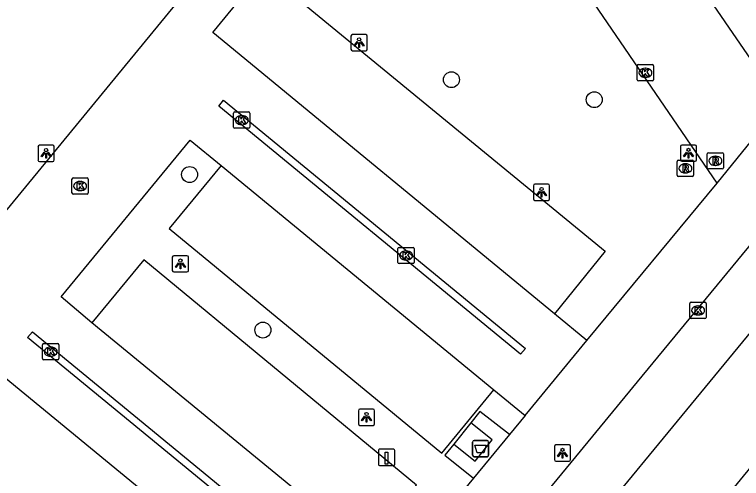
# Model space of a CAD drawing. Extents: x 155275 to 156263, y 382654 to 383635.
# Drawn here: x 155603.5 to 155648.17, y 383069.02 to 383097.54 of the extents above; entities that cross this region are included whole.
import ezdxf

# ---------------------------------------------------------------- set-up
doc = ezdxf.new("R2010")
doc.units = 0
for name, color, linetype in [('IMGEO_Afval_apart_plaats', 7, 'Continuous'), ('IMGEO_Boom', 7, 'Continuous'), ('IMGEO_Fietspad_gesloten', 7, 'Continuous'), ('IMGEO_Kolk', 7, 'Continuous'), ('IMGEO_Laadpaal', 7, 'Continuous'), ('IMGEO_Lichtpunt', 7, 'Continuous'), ('IMGEO_Pand', 7, 'Continuous'), ('IMGEO_Parkeervlak_open', 7, 'Continuous'), ('IMGEO_Rijbaan_lokaal_gesloten', 7, 'Continuous'), ('IMGEO_Rioolput', 7, 'Continuous'), ('IMGEO_Voetpad_gesloten', 7, 'Continuous'), ('IMGEO_Voetpad_open', 7, 'Continuous')]:
    doc.layers.add(name, color=color, linetype=linetype)

msp = doc.modelspace()

# ---------------------------------------------------------------- linework, layer by layer
at = {"layer": 'IMGEO_Afval_apart_plaats'}
for p, q in [((155631.644, 383070.452), (155631.644, 383071.252)), ((155631.644, 383071.252), (155631.644, 383070.452)), ((155631.744, 383071.352), (155632.534, 383071.352)), ((155632.534, 383071.352), (155631.744, 383071.352)), ((155632.634, 383071.252), (155632.634, 383070.452)), ((155632.634, 383070.452), (155632.634, 383071.252)), ((155632.534, 383070.352), (155631.744, 383070.352)), ((155631.744, 383070.352), (155632.534, 383070.352))]:
    msp.add_line(p, q, dxfattribs=at)
msp.add_lwpolyline([(155631.787, 383071.066), (155632.491, 383071.066), (155632.342, 383070.596), (155631.936, 383070.596), (155631.787, 383071.066)], dxfattribs=at)
for centre, start, end in [((155631.744, 383071.252), 90, 180), ((155631.744, 383071.252), 90, 180), ((155632.534, 383071.252), 0, 90), ((155632.534, 383071.252), 360, 90), ((155631.744, 383070.452), 180, 270), ((155631.744, 383070.452), 180, 270), ((155632.534, 383070.452), 270, 0), ((155632.534, 383070.452), 270, 0)]:
    msp.add_arc(centre, 0.1, start, end, dxfattribs=at)
at = {"layer": 'IMGEO_Boom'}
for centre in [(155630.347, 383093.537), (155639.127, 383092.307), (155614.256, 383087.703), (155618.759, 383078.142)]:
    msp.add_circle(centre, 0.489, dxfattribs=at)
at = {"layer": 'IMGEO_Fietspad_gesloten'}
msp.add_lwpolyline([(155706.581, 383139.306), (155702.643, 383134.878), (155693.747, 383124.076), (155661.118, 383084.828), (155644.459, 383064.506), (155599.926, 383010.505), (155576.394, 382981.806)], dxfattribs=at)
at = {"layer": 'IMGEO_Kolk'}
for p, q in [((155641.768, 383093.538), (155641.768, 383094.39)), ((155641.843, 383094.464), (155642.695, 383094.464)), ((155642.769, 383094.39), (155642.769, 383093.538)), ((155642.256, 383094.244), (155642.281, 383094.244)), ((155642.695, 383093.464), (155641.843, 383093.464)), ((155642.279, 383093.684), (155642.254, 383093.684)), ((155616.956, 383090.625), (155616.956, 383091.477)), ((155617.031, 383091.551), (155617.883, 383091.551)), ((155617.444, 383091.331), (155617.469, 383091.331)), ((155617.957, 383091.477), (155617.957, 383090.625)), ((155617.883, 383090.551), (155617.031, 383090.551)), ((155617.467, 383090.771), (155617.442, 383090.771)), ((155607.026, 383086.571), (155607.026, 383087.423)), ((155607.101, 383087.497), (155607.953, 383087.497)), ((155607.514, 383087.277), (155607.539, 383087.277)), ((155608.027, 383087.423), (155608.027, 383086.571)), ((155607.953, 383086.497), (155607.101, 383086.497)), ((155607.537, 383086.717), (155607.512, 383086.717)), ((155627.134, 383083.225), (155627.986, 383083.225)), ((155627.059, 383082.299), (155627.059, 383083.151)), ((155627.547, 383083.005), (155627.572, 383083.005)), ((155628.06, 383083.151), (155628.06, 383082.299)), ((155627.57, 383082.445), (155627.545, 383082.445)), ((155627.986, 383082.225), (155627.134, 383082.225)), ((155645.004, 383078.923), (155645.004, 383079.775)), ((155645.079, 383079.849), (155645.931, 383079.849)), ((155645.492, 383079.629), (155645.517, 383079.629)), ((155646.005, 383079.775), (155646.005, 383078.923)), ((155645.931, 383078.849), (155645.079, 383078.849)), ((155645.515, 383079.069), (155645.49, 383079.069)), ((155605.216, 383076.387), (155605.216, 383077.239)), ((155605.291, 383077.313), (155606.143, 383077.313)), ((155605.704, 383077.093), (155605.729, 383077.093)), ((155606.217, 383077.239), (155606.217, 383076.387)), ((155605.727, 383076.533), (155605.702, 383076.533)), ((155606.143, 383076.313), (155605.291, 383076.313))]:
    msp.add_line(p, q, dxfattribs=at)
for points in [[(155641.768, 383093.538), (155641.768, 383094.39)], [(155641.843, 383094.464), (155642.695, 383094.464)], [(155642.769, 383094.39), (155642.769, 383093.538)], [(155642.089, 383094.164), (155642.212, 383094.164), (155642.212, 383094.013), (155642.342, 383094.164), (155642.506, 383094.164), (155642.36, 383094.013), (155642.513, 383093.764), (155642.361, 383093.764), (155642.276, 383093.928), (155642.212, 383093.861), (155642.212, 383093.764), (155642.089, 383093.764), (155642.089, 383094.164)], [(155642.695, 383093.464), (155641.843, 383093.464)], [(155616.956, 383090.625), (155616.956, 383091.477)], [(155617.031, 383091.551), (155617.883, 383091.551)], [(155617.277, 383091.251), (155617.4, 383091.251), (155617.4, 383091.1), (155617.53, 383091.251), (155617.694, 383091.251), (155617.548, 383091.1), (155617.701, 383090.851), (155617.549, 383090.851), (155617.464, 383091.015), (155617.4, 383090.948), (155617.4, 383090.851), (155617.277, 383090.851), (155617.277, 383091.251)], [(155617.957, 383091.477), (155617.957, 383090.625)], [(155617.883, 383090.551), (155617.031, 383090.551)], [(155607.026, 383086.571), (155607.026, 383087.423)], [(155607.101, 383087.497), (155607.953, 383087.497)], [(155608.027, 383087.423), (155608.027, 383086.571)], [(155607.347, 383087.197), (155607.47, 383087.197), (155607.47, 383087.046), (155607.6, 383087.197), (155607.764, 383087.197), (155607.618, 383087.046), (155607.771, 383086.797), (155607.619, 383086.797), (155607.534, 383086.961), (155607.47, 383086.894), (155607.47, 383086.797), (155607.347, 383086.797), (155607.347, 383087.197)], [(155607.953, 383086.497), (155607.101, 383086.497)], [(155627.134, 383083.225), (155627.986, 383083.225)], [(155627.059, 383082.299), (155627.059, 383083.151)], [(155627.38, 383082.925), (155627.503, 383082.925), (155627.503, 383082.774), (155627.633, 383082.925), (155627.797, 383082.925), (155627.651, 383082.774), (155627.804, 383082.525), (155627.652, 383082.525), (155627.567, 383082.689), (155627.503, 383082.622), (155627.503, 383082.525), (155627.38, 383082.525), (155627.38, 383082.925)], [(155628.06, 383083.151), (155628.06, 383082.299)], [(155627.986, 383082.225), (155627.134, 383082.225)], [(155645.004, 383078.923), (155645.004, 383079.775)], [(155645.079, 383079.849), (155645.931, 383079.849)], [(155646.005, 383079.775), (155646.005, 383078.923)], [(155645.325, 383079.549), (155645.448, 383079.549), (155645.448, 383079.398), (155645.578, 383079.549), (155645.742, 383079.549), (155645.596, 383079.398), (155645.749, 383079.149), (155645.597, 383079.149), (155645.512, 383079.313), (155645.448, 383079.246), (155645.448, 383079.149), (155645.325, 383079.149), (155645.325, 383079.549)], [(155645.931, 383078.849), (155645.079, 383078.849)], [(155605.216, 383076.387), (155605.216, 383077.239)], [(155605.291, 383077.313), (155606.143, 383077.313)], [(155605.537, 383077.013), (155605.66, 383077.013), (155605.66, 383076.862), (155605.79, 383077.013), (155605.954, 383077.013), (155605.808, 383076.862), (155605.961, 383076.613), (155605.809, 383076.613), (155605.724, 383076.777), (155605.66, 383076.71), (155605.66, 383076.613), (155605.537, 383076.613), (155605.537, 383077.013)], [(155606.217, 383077.239), (155606.217, 383076.387)], [(155606.143, 383076.313), (155605.291, 383076.313)]]:
    msp.add_lwpolyline(points, dxfattribs=at)
for centre, start, end in [((155641.845, 383094.388), 91.552, 178.448), ((155641.845, 383094.388), 91.552, 178.448), ((155642.693, 383094.388), 1.552, 88.448), ((155642.693, 383094.388), 1.552, 88.448), ((155641.845, 383093.54), 181.552, 268.448), ((155641.845, 383093.54), 181.552, 268.448), ((155642.693, 383093.54), 271.552, 358.448), ((155642.693, 383093.54), 271.552, 358.448), ((155617.033, 383091.475), 91.552, 178.448), ((155617.033, 383091.475), 91.552, 178.448), ((155617.881, 383091.475), 1.552, 88.448), ((155617.881, 383091.475), 1.552, 88.448), ((155617.033, 383090.627), 181.552, 268.448), ((155617.033, 383090.627), 181.552, 268.448), ((155617.881, 383090.627), 271.552, 358.448), ((155617.881, 383090.627), 271.552, 358.448), ((155607.103, 383087.421), 91.552, 178.448), ((155607.103, 383087.421), 91.552, 178.448), ((155607.951, 383087.421), 1.552, 88.448), ((155607.951, 383087.421), 1.552, 88.448), ((155607.103, 383086.573), 181.552, 268.448), ((155607.103, 383086.573), 181.552, 268.448), ((155607.951, 383086.573), 271.552, 358.448), ((155607.951, 383086.573), 271.552, 358.448), ((155627.136, 383083.149), 91.552, 178.448), ((155627.136, 383083.149), 91.552, 178.448), ((155627.984, 383083.149), 1.552, 88.448), ((155627.984, 383083.149), 1.552, 88.448), ((155627.136, 383082.301), 181.552, 268.448), ((155627.136, 383082.301), 181.552, 268.448), ((155627.984, 383082.301), 271.552, 358.448), ((155627.984, 383082.301), 271.552, 358.448), ((155645.081, 383079.773), 91.552, 178.448), ((155645.081, 383079.773), 91.552, 178.448), ((155645.929, 383079.773), 1.552, 88.448), ((155645.929, 383079.773), 1.552, 88.448), ((155645.081, 383078.925), 181.552, 268.448), ((155645.081, 383078.925), 181.552, 268.448), ((155645.929, 383078.925), 271.552, 358.448), ((155645.929, 383078.925), 271.552, 358.448), ((155605.293, 383077.237), 91.552, 178.448), ((155605.293, 383077.237), 91.552, 178.448), ((155606.141, 383077.237), 1.552, 88.448), ((155606.141, 383077.237), 1.552, 88.448), ((155605.293, 383076.389), 181.552, 268.448), ((155605.293, 383076.389), 181.552, 268.448), ((155606.141, 383076.389), 271.552, 358.448), ((155606.141, 383076.389), 271.552, 358.448)]:
    msp.add_arc(centre, 0.0765, start, end, dxfattribs=at)
for centre, major_axis, ratio, start_param, end_param in [((155642.255, 383093.964), (-0.387, 0.002), 0.722429, 4.712389, 7.853982), ((155642.28, 383093.964), (-0.39, 0.002), 0.717154, 1.570796, 4.712389), ((155617.443, 383091.051), (-0.387, 0.002), 0.722429, 4.712389, 7.853982), ((155617.468, 383091.051), (-0.39, 0.002), 0.717154, 1.570796, 4.712389), ((155607.513, 383086.997), (-0.387, 0.002), 0.722429, 4.712389, 7.853982), ((155607.538, 383086.997), (-0.39, 0.002), 0.717154, 1.570796, 4.712389), ((155627.546, 383082.725), (-0.387, 0.002), 0.722429, 4.712389, 7.853982), ((155627.571, 383082.725), (-0.39, 0.002), 0.717154, 1.570796, 4.712389), ((155645.491, 383079.349), (-0.387, 0.002), 0.722429, 4.712389, 7.853982), ((155645.516, 383079.349), (-0.39, 0.002), 0.717154, 1.570796, 4.712389), ((155605.703, 383076.813), (-0.387, 0.002), 0.722429, 4.712389, 7.853982), ((155605.728, 383076.813), (-0.39, 0.002), 0.717154, 1.570796, 4.712389)]:
    msp.add_ellipse(centre, major_axis=major_axis, ratio=ratio, start_param=start_param, end_param=end_param, dxfattribs=at)
at = {"layer": 'IMGEO_Laadpaal'}
for p, q in [((155625.864, 383070.733), (155625.864, 383069.892)), ((155625.864, 383070.733), (155625.864, 383069.892)), ((155626.78, 383070.817), (155625.939, 383070.817)), ((155626.78, 383070.817), (155625.939, 383070.817)), ((155626.864, 383069.901), (155626.864, 383070.742)), ((155626.864, 383069.901), (155626.864, 383070.742)), ((155625.948, 383069.817), (155626.789, 383069.817)), ((155625.948, 383069.817), (155626.789, 383069.817))]:
    msp.add_line(p, q, dxfattribs=at)
msp.add_lwpolyline([(155626.279, 383070.63), (155626.439, 383070.63), (155626.439, 383069.897), (155626.279, 383069.897), (155626.279, 383070.63)], dxfattribs=at)
for centre, start, end in [((155625.942, 383070.739), 92.4484, 184.2845), ((155625.942, 383070.739), 92.4484, 184.2845), ((155626.786, 383070.739), 2.4484, 94.2845), ((155626.786, 383070.739), 2.4484, 94.2845), ((155625.942, 383069.895), 182.4484, 274.2845), ((155625.942, 383069.895), 182.4484, 274.2845), ((155626.786, 383069.895), 272.4484, 4.2845), ((155626.786, 383069.895), 272.4484, 4.2845)]:
    msp.add_arc(centre, 0.0779, start, end, dxfattribs=at)
at = {"layer": 'IMGEO_Lichtpunt'}
for p, q in [((155624.174, 383096.218), (155624.174, 383095.411)), ((155624.174, 383096.218), (155624.174, 383095.411)), ((155625.076, 383096.313), (155624.268, 383096.313)), ((155625.076, 383096.313), (155624.268, 383096.313)), ((155625.17, 383095.411), (155625.17, 383096.218)), ((155625.17, 383095.411), (155625.17, 383096.218)), ((155624.268, 383095.317), (155625.076, 383095.317)), ((155624.268, 383095.317), (155625.076, 383095.317)), ((155605.84, 383089.506), (155605.032, 383089.506)), ((155605.84, 383089.506), (155605.032, 383089.506)), ((155645.32, 383089.52), (155644.512, 383089.52)), ((155645.32, 383089.52), (155644.512, 383089.52)), ((155604.938, 383089.411), (155604.938, 383088.604)), ((155604.938, 383089.411), (155604.938, 383088.604)), ((155605.934, 383088.604), (155605.934, 383089.411)), ((155605.934, 383088.604), (155605.934, 383089.411)), ((155644.418, 383089.425), (155644.418, 383088.618)), ((155644.418, 383089.425), (155644.418, 383088.618)), ((155645.414, 383088.618), (155645.414, 383089.425)), ((155645.414, 383088.618), (155645.414, 383089.425)), ((155605.032, 383088.51), (155605.84, 383088.51)), ((155605.032, 383088.51), (155605.84, 383088.51)), ((155644.512, 383088.524), (155645.32, 383088.524)), ((155644.512, 383088.524), (155645.32, 383088.524)), ((155635.387, 383087.017), (155635.387, 383086.21)), ((155635.387, 383087.017), (155635.387, 383086.21)), ((155636.289, 383087.112), (155635.481, 383087.112)), ((155636.289, 383087.112), (155635.481, 383087.112)), ((155636.383, 383086.21), (155636.383, 383087.017)), ((155636.383, 383086.21), (155636.383, 383087.017)), ((155635.481, 383086.116), (155636.289, 383086.116)), ((155635.481, 383086.116), (155636.289, 383086.116)), ((155613.193, 383082.616), (155613.193, 383081.809)), ((155613.193, 383082.616), (155613.193, 383081.809)), ((155614.095, 383082.711), (155613.287, 383082.711)), ((155614.095, 383082.711), (155613.287, 383082.711)), ((155614.189, 383081.809), (155614.189, 383082.616)), ((155614.189, 383081.809), (155614.189, 383082.616)), ((155613.287, 383081.715), (155614.095, 383081.715)), ((155613.287, 383081.715), (155614.095, 383081.715)), ((155624.631, 383073.182), (155624.631, 383072.375)), ((155624.631, 383073.182), (155624.631, 383072.375)), ((155625.533, 383073.277), (155624.725, 383073.277)), ((155625.533, 383073.277), (155624.725, 383073.277)), ((155625.627, 383072.375), (155625.627, 383073.182)), ((155625.627, 383072.375), (155625.627, 383073.182)), ((155624.725, 383072.281), (155625.533, 383072.281)), ((155624.725, 383072.281), (155625.533, 383072.281)), ((155636.673, 383070.979), (155636.673, 383070.172)), ((155636.673, 383070.979), (155636.673, 383070.172)), ((155637.575, 383071.074), (155636.767, 383071.074)), ((155637.575, 383071.074), (155636.767, 383071.074)), ((155637.669, 383070.172), (155637.669, 383070.979)), ((155637.669, 383070.172), (155637.669, 383070.979)), ((155636.767, 383070.078), (155637.575, 383070.078)), ((155636.767, 383070.078), (155637.575, 383070.078))]:
    msp.add_line(p, q, dxfattribs=at)
for points in [[(155624.548, 383095.882), (155624.587, 383095.854), (155624.399, 383095.592), (155624.361, 383095.619), (155624.548, 383095.882)], [(155624.65, 383095.834), (155624.697, 383095.834), (155624.697, 383095.512), (155624.65, 383095.512), (155624.65, 383095.834)], [(155624.76, 383095.854), (155624.798, 383095.881), (155624.985, 383095.619), (155624.946, 383095.591), (155624.76, 383095.854)], [(155605.312, 383089.075), (155605.351, 383089.047), (155605.163, 383088.785), (155605.125, 383088.812), (155605.312, 383089.075)], [(155605.414, 383089.027), (155605.461, 383089.027), (155605.461, 383088.705), (155605.414, 383088.705), (155605.414, 383089.027)], [(155605.524, 383089.047), (155605.562, 383089.074), (155605.749, 383088.812), (155605.71, 383088.784), (155605.524, 383089.047)], [(155644.792, 383089.089), (155644.831, 383089.061), (155644.643, 383088.799), (155644.605, 383088.826), (155644.792, 383089.089)], [(155644.894, 383089.041), (155644.941, 383089.041), (155644.941, 383088.719), (155644.894, 383088.719), (155644.894, 383089.041)], [(155645.004, 383089.061), (155645.042, 383089.088), (155645.229, 383088.826), (155645.19, 383088.798), (155645.004, 383089.061)], [(155635.761, 383086.681), (155635.8, 383086.653), (155635.612, 383086.391), (155635.574, 383086.418), (155635.761, 383086.681)], [(155635.863, 383086.633), (155635.91, 383086.633), (155635.91, 383086.311), (155635.863, 383086.311), (155635.863, 383086.633)], [(155635.973, 383086.653), (155636.011, 383086.68), (155636.198, 383086.418), (155636.159, 383086.39), (155635.973, 383086.653)], [(155613.567, 383082.28), (155613.606, 383082.252), (155613.418, 383081.99), (155613.38, 383082.017), (155613.567, 383082.28)], [(155613.669, 383082.232), (155613.716, 383082.232), (155613.716, 383081.91), (155613.669, 383081.91), (155613.669, 383082.232)], [(155613.779, 383082.252), (155613.817, 383082.279), (155614.004, 383082.017), (155613.965, 383081.989), (155613.779, 383082.252)], [(155625.005, 383072.846), (155625.044, 383072.818), (155624.856, 383072.556), (155624.818, 383072.583), (155625.005, 383072.846)], [(155625.107, 383072.798), (155625.154, 383072.798), (155625.154, 383072.476), (155625.107, 383072.476), (155625.107, 383072.798)], [(155625.217, 383072.818), (155625.255, 383072.845), (155625.442, 383072.583), (155625.403, 383072.555), (155625.217, 383072.818)], [(155637.047, 383070.643), (155637.086, 383070.615), (155636.898, 383070.353), (155636.86, 383070.38), (155637.047, 383070.643)], [(155637.149, 383070.595), (155637.196, 383070.595), (155637.196, 383070.273), (155637.149, 383070.273), (155637.149, 383070.595)], [(155637.259, 383070.615), (155637.297, 383070.642), (155637.484, 383070.38), (155637.445, 383070.352), (155637.259, 383070.615)]]:
    msp.add_lwpolyline(points, dxfattribs=at)
for centre in [(155624.673, 383096.016), (155605.437, 383089.209), (155644.917, 383089.223), (155635.886, 383086.815), (155613.692, 383082.414), (155625.13, 383072.98), (155637.172, 383070.777)]:
    msp.add_circle(centre, 0.0994, dxfattribs=at)
for centre, start, end in [((155624.268, 383096.218), 90, 180), ((155624.268, 383096.218), 90, 180), ((155625.076, 383096.218), 0, 90), ((155625.076, 383096.218), 0, 90), ((155624.268, 383095.411), 180, 270), ((155624.268, 383095.411), 180, 270), ((155625.076, 383095.411), 270, 0), ((155625.076, 383095.411), 270, 360), ((155605.032, 383089.411), 90, 180), ((155605.032, 383089.411), 90, 180), ((155605.84, 383089.411), 0, 90), ((155605.84, 383089.411), 0, 90), ((155644.512, 383089.425), 90, 180), ((155644.512, 383089.425), 90, 180), ((155645.32, 383089.425), 0, 90), ((155645.32, 383089.425), 0, 90), ((155605.032, 383088.604), 180, 270), ((155605.032, 383088.604), 180, 270), ((155605.84, 383088.604), 270, 0), ((155605.84, 383088.604), 270, 360), ((155644.512, 383088.618), 180, 270), ((155644.512, 383088.618), 180, 270), ((155645.32, 383088.618), 270, 0), ((155645.32, 383088.618), 270, 360), ((155635.481, 383087.017), 90, 180), ((155635.481, 383087.017), 90, 180), ((155636.289, 383087.017), 0, 90), ((155636.289, 383087.017), 0, 90), ((155635.481, 383086.21), 180, 270), ((155635.481, 383086.21), 180, 270), ((155636.289, 383086.21), 270, 0), ((155636.289, 383086.21), 270, 360), ((155613.287, 383082.616), 90, 180), ((155613.287, 383082.616), 90, 180), ((155614.095, 383082.616), 0, 90), ((155614.095, 383082.616), 0, 90), ((155613.287, 383081.809), 180, 270), ((155613.287, 383081.809), 180, 270), ((155614.095, 383081.809), 270, 0), ((155614.095, 383081.809), 270, 360), ((155624.725, 383073.182), 90, 180), ((155624.725, 383073.182), 90, 180), ((155625.533, 383073.182), 0, 90), ((155625.533, 383073.182), 0, 90), ((155624.725, 383072.375), 180, 270), ((155624.725, 383072.375), 180, 270), ((155625.533, 383072.375), 270, 0), ((155625.533, 383072.375), 270, 360), ((155636.767, 383070.979), 90, 180), ((155636.767, 383070.979), 90, 180), ((155637.575, 383070.979), 0, 90), ((155637.575, 383070.979), 0, 90), ((155636.767, 383070.172), 180, 270), ((155636.767, 383070.172), 180, 270), ((155637.575, 383070.172), 270, 0), ((155637.575, 383070.172), 270, 360)]:
    msp.add_arc(centre, 0.0946, start, end, dxfattribs=at)
at = {"layer": 'IMGEO_Pand'}
msp.add_lwpolyline([(155650.628, 383092.05), (155645.327, 383099.804)], dxfattribs=at)
at = {"layer": 'IMGEO_Parkeervlak_open'}
for points in [[(155618.803, 383100.253), (155639.804, 383082.99), (155636.678, 383079.135)], [(155616.197, 383088.258), (155613.005, 383084.385), (155629.764, 383070.569), (155632.944, 383074.465)], [(155625.049, 383064.801), (155628.198, 383068.598), (155611.437, 383082.451), (155608.253, 383078.587)]]:
    msp.add_lwpolyline(points, dxfattribs=at)
at = {"layer": 'IMGEO_Rijbaan_lokaal_gesloten'}
for points in [[(155580.772, 382995.445), (155703.21, 383144.19)], [(155697.712, 383142.856), (155696.967, 383141.972), (155641.768, 383074.955), (155637.979, 383070.355), (155630.017, 383060.689), (155626.23, 383056.091), (155578.114, 382997.717)]]:
    msp.add_lwpolyline(points, dxfattribs=at)
at = {"layer": 'IMGEO_Rioolput'}
for p, q in [((155646.143, 383089.046), (155646.995, 383089.046)), ((155644.3, 383088.584), (155645.152, 383088.584)), ((155646.068, 383088.12), (155646.068, 383088.972)), ((155646.556, 383088.826), (155646.581, 383088.826)), ((155647.069, 383088.972), (155647.069, 383088.12)), ((155644.225, 383087.658), (155644.225, 383088.51)), ((155644.713, 383088.364), (155644.738, 383088.364)), ((155645.226, 383088.51), (155645.226, 383087.658)), ((155646.579, 383088.266), (155646.554, 383088.266)), ((155644.736, 383087.804), (155644.711, 383087.804)), ((155646.995, 383088.046), (155646.143, 383088.046)), ((155645.152, 383087.584), (155644.3, 383087.584))]:
    msp.add_line(p, q, dxfattribs=at)
for points in [[(155646.143, 383089.046), (155646.995, 383089.046)], [(155644.3, 383088.584), (155645.152, 383088.584)], [(155646.068, 383088.12), (155646.068, 383088.972)], [(155646.657, 383088.744), (155646.405, 383088.746), (155646.405, 383088.346)], [(155646.583, 383088.665), (155646.529, 383088.665), (155646.529, 383088.584)], [(155646.529, 383088.584), (155646.581, 383088.584)], [(155647.069, 383088.972), (155647.069, 383088.12)], [(155644.225, 383087.658), (155644.225, 383088.51)], [(155644.814, 383088.282), (155644.562, 383088.284), (155644.562, 383087.884)], [(155644.74, 383088.203), (155644.686, 383088.203), (155644.686, 383088.122)], [(155644.686, 383088.122), (155644.738, 383088.122)], [(155645.226, 383088.51), (155645.226, 383087.658)], [(155646.405, 383088.346), (155646.529, 383088.346), (155646.529, 383088.508), (155646.54, 383088.508)], [(155646.587, 383088.479), (155646.658, 383088.346), (155646.798, 383088.346), (155646.733, 383088.472)], [(155644.562, 383087.884), (155644.686, 383087.884), (155644.686, 383088.046), (155644.697, 383088.046)], [(155644.744, 383088.017), (155644.815, 383087.884), (155644.955, 383087.884), (155644.89, 383088.01)], [(155646.995, 383088.046), (155646.143, 383088.046)], [(155645.152, 383087.584), (155644.3, 383087.584)]]:
    msp.add_lwpolyline(points, dxfattribs=at)
for centre, radius, start, end in [((155646.145, 383088.97), 0.0765, 91.552, 178.448), ((155646.145, 383088.97), 0.0765, 91.552, 178.448), ((155646.993, 383088.97), 0.0765, 1.552, 88.448), ((155646.993, 383088.97), 0.0765, 1.552, 88.448), ((155644.302, 383088.508), 0.0765, 91.552, 178.448), ((155644.302, 383088.508), 0.0765, 91.552, 178.448), ((155645.15, 383088.508), 0.0765, 1.552, 88.448), ((155645.15, 383088.508), 0.0765, 1.552, 88.448), ((155646.565, 383088.773), 0.19, 274.7715, 282.9687), ((155646.589, 383088.569), 0.0964, 77.0061, 93.1865), ((155646.603, 383088.626), 0.0378, 276.6634, 79.6772), ((155646.656, 383088.634), 0.109, 350.3612, 89.416), ((155646.654, 383088.634), 0.112, 277.5842, 350.9817), ((155644.722, 383088.311), 0.19, 274.7715, 282.9687), ((155644.746, 383088.107), 0.0964, 77.0061, 93.1865), ((155644.76, 383088.164), 0.0378, 276.6634, 79.6772), ((155644.813, 383088.172), 0.109, 350.3612, 89.416), ((155644.811, 383088.172), 0.112, 277.5842, 350.9817), ((155646.145, 383088.122), 0.0765, 181.552, 268.448), ((155646.145, 383088.122), 0.0765, 181.552, 268.448), ((155646.539, 383088.455), 0.0533, 26.0293, 88.6989), ((155646.638, 383088.419), 0.108, 29.5134, 73.7905), ((155646.993, 383088.122), 0.0765, 271.552, 358.448), ((155646.993, 383088.122), 0.0765, 271.552, 358.448), ((155644.302, 383087.66), 0.0765, 181.552, 268.448), ((155644.302, 383087.66), 0.0765, 181.552, 268.448), ((155644.696, 383087.993), 0.0533, 26.0293, 88.6989), ((155644.795, 383087.957), 0.108, 29.5134, 73.7905), ((155645.15, 383087.66), 0.0765, 271.552, 358.448), ((155645.15, 383087.66), 0.0765, 271.552, 358.448)]:
    msp.add_arc(centre, radius, start, end, dxfattribs=at)
for centre, major_axis, ratio, start_param, end_param in [((155646.555, 383088.546), (-0.387, 0.002), 0.722429, 4.712389, 7.853982), ((155646.58, 383088.546), (-0.39, 0.002), 0.717154, 1.570796, 4.712389), ((155644.712, 383088.084), (-0.387, 0.002), 0.722429, 4.712389, 7.853982), ((155644.737, 383088.084), (-0.39, 0.002), 0.717154, 1.570796, 4.712389)]:
    msp.add_ellipse(centre, major_axis=major_axis, ratio=ratio, start_param=start_param, end_param=end_param, dxfattribs=at)
at = {"layer": 'IMGEO_Voetpad_gesloten'}
for points in [[(155631.537, 383072.436), (155630.497, 383071.117)], [(155630.497, 383071.117), (155631.801, 383070.079), (155632.847, 383071.399), (155631.537, 383072.436)]]:
    msp.add_lwpolyline(points, dxfattribs=at)
at = {"layer": 'IMGEO_Voetpad_open'}
for points in [[(155627.457, 383115.333), (155599.152, 383080.871), (155587.934, 383090.116)], [(155646.675, 383087.184), (155628.64, 383113.6)], [(155636.678, 383079.135), (155615.678, 383096.443), (155618.803, 383100.253)], [(155616.055, 383091.903), (155616.345, 383092.268), (155634.893, 383077.007), (155634.595, 383076.66), (155616.055, 383091.903)], [(155646.675, 383087.184), (155650.628, 383092.05)], [(155608.253, 383078.587), (155606.358, 383080.183), (155614.296, 383089.82), (155616.197, 383088.258)], [(155616.197, 383088.258), (155632.944, 383074.465)], [(155638.675, 383077.49), (155646.675, 383087.184)], [(155597.889, 383079.341), (155621.193, 383060.176)], [(155638.675, 383077.49), (155636.678, 383079.135)], [(155625.049, 383064.801), (155608.253, 383078.587)], [(155623.28, 383062.663), (155622.987, 383062.316), (155604.293, 383077.677), (155604.609, 383078.037), (155623.28, 383062.663)], [(155634.878, 383072.896), (155638.675, 383077.49)], [(155632.944, 383074.465), (155634.878, 383072.896)], [(155633.917, 383071.725), (155632.084, 383073.134), (155631.537, 383072.436)], [(155634.878, 383072.896), (155633.917, 383071.725)], [(155633.917, 383071.725), (155631.705, 383069.03)], [(155630.497, 383071.117), (155629.943, 383070.441), (155631.705, 383069.03)], [(155631.705, 383069.03), (155626.96, 383063.247)]]:
    msp.add_lwpolyline(points, dxfattribs=at)

doc.saveas('drawing.dxf')
